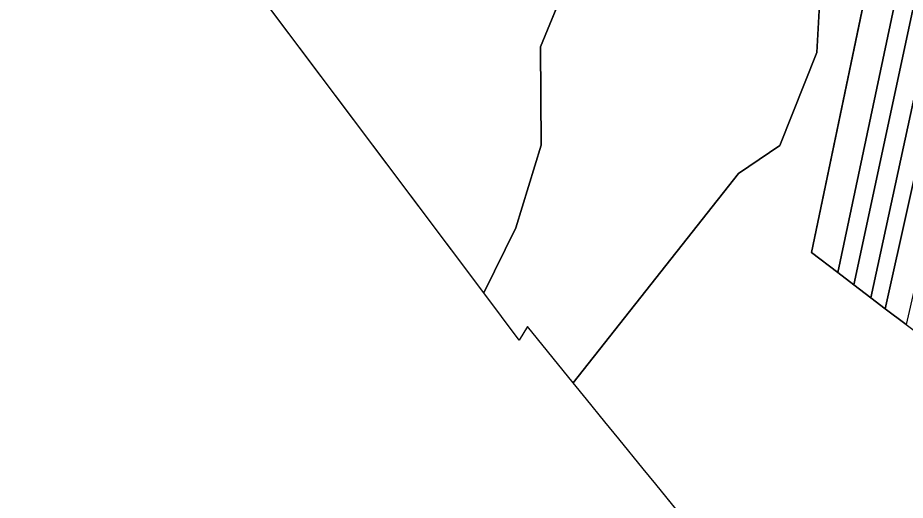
# Model space of a CAD drawing. Extents: x -262715 to -259381, y -1237238 to -1231182.
# Drawn here: x -262146.7 to -261886.8, y -1236357.8 to -1236216.6 of the extents above; entities that cross this region are included whole.
import ezdxf

# ---------------------------------------------------------------- set-up
doc = ezdxf.new("R2010")
doc.units = 0
for name, color, linetype in [('body_kn', 7, 'Continuous'), ('katuz_linie', 7, 'Continuous'), ('kladpar_hranice', 7, 'Continuous'), ('kladpar_plochy', 7, 'Continuous'), ('zuob_linie', 7, 'Continuous'), ('zuob_plochy', 7, 'Continuous')]:
    doc.layers.add(name, color=color, linetype=linetype)

msp = doc.modelspace()

# ---------------------------------------------------------------- linework, layer by layer
at = {"layer": 'body_kn'}
for p, q in [((-261993.6, -1236225.15), (-261993.6, -1236225.15)), ((-261912.69, -1236226.84), (-261912.69, -1236226.84)), ((-261993.47, -1236253.97), (-261993.47, -1236253.97)), ((-261923.55, -1236254.03), (-261923.55, -1236254.03)), ((-261935.69, -1236262.22), (-261935.69, -1236262.22)), ((-262000.82, -1236278.11), (-262000.82, -1236278.11)), ((-261914.23, -1236285.3), (-261914.23, -1236285.3)), ((-261906.56, -1236291.21), (-261906.56, -1236291.21)), ((-261901.85, -1236294.78), (-261901.85, -1236294.78)), ((-261901.85, -1236294.78), (-261901.85, -1236294.78)), ((-262010.25, -1236297.17), (-262010.25, -1236297.17)), ((-262010.25, -1236297.17), (-262010.25, -1236297.17)), ((-261896.9, -1236298.59), (-261896.9, -1236298.59)), ((-261896.9, -1236298.59), (-261896.9, -1236298.59)), ((-261892.67, -1236301.85), (-261892.67, -1236301.85)), ((-261997.47, -1236307.04), (-261997.47, -1236307.04)), ((-261999.9, -1236310.95), (-261999.9, -1236310.95)), ((-261984.07, -1236323.49), (-261984.07, -1236323.49)), ((-261984.07, -1236323.49), (-261984.07, -1236323.49)), ((-261980.15, -1236328.3), (-261980.15, -1236328.3)), ((-261974.76, -1236334.92), (-261974.76, -1236334.92)), ((-261970.73, -1236339.86), (-261970.73, -1236339.86)), ((-261963.58, -1236348.63), (-261963.58, -1236348.63)), ((-261959.9, -1236353.15), (-261959.9, -1236353.15))]:
    msp.add_line(p, q, dxfattribs=at)
at = {"layer": 'katuz_linie'}
msp.add_lwpolyline([(-261945.58, -1236370.74), (-261959.9, -1236353.15), (-261963.58, -1236348.63), (-261970.73, -1236339.86), (-261974.76, -1236334.92), (-261980.15, -1236328.3), (-261984.07, -1236323.49), (-261997.47, -1236307.04), (-261999.9, -1236310.95), (-262010.25, -1236297.17), (-262086.23, -1236196.03), (-262093.6, -1236197.87), (-262112.18, -1236202.52), (-262140.36, -1236209.57), (-262150.6, -1236212.14)], dxfattribs=at)
at = {"layer": 'kladpar_hranice'}
for p, q in [((-261901.85, -1236294.78), (-261852.61, -1236064.84)), ((-261896.9, -1236298.59), (-261901.85, -1236294.78))]:
    msp.add_line(p, q, dxfattribs=at)
for points in [[(-262010.25, -1236297.17), (-262000.82, -1236278.11), (-261993.47, -1236253.97), (-261993.6, -1236225.15), (-261987.02, -1236208.92), (-261970.96, -1236183.41), (-261942.96, -1236167.37), (-261934.22, -1236149.33), (-261935.56, -1236130.11), (-261917.75, -1236082.58), (-261916.64, -1236065.42), (-261914.15, -1236060.89), (-261912.47, -1236057.83), (-261909.39, -1236052.22), (-261908.8, -1236051.15), (-261907.96, -1236040.71), (-261907.82, -1236038.99), (-261906.36, -1236034.85), (-261905.48, -1236032.36)], [(-261905.48, -1236032.36), (-261878.75, -1236080.43), (-261890.24, -1236146.3), (-261895.14, -1236158.63), (-261902.75, -1236165.85), (-261911.83, -1236210.96), (-261912.69, -1236226.84), (-261923.55, -1236254.03), (-261935.69, -1236262.22), (-261984.07, -1236323.49)], [(-261984.07, -1236323.49), (-261935.69, -1236262.22), (-261923.55, -1236254.03), (-261912.69, -1236226.84), (-261911.83, -1236210.96), (-261902.75, -1236165.85), (-261895.14, -1236158.63), (-261890.24, -1236146.3), (-261878.75, -1236080.43), (-261870.13, -1236032.91)], [(-261856.96, -1236056.91), (-261906.56, -1236291.21), (-261914.23, -1236285.3), (-261863.91, -1236044.23)], [(-261863.91, -1236044.23), (-261914.23, -1236285.3), (-261906.56, -1236291.21), (-261901.85, -1236294.78), (-261896.9, -1236298.59), (-261892.67, -1236301.85), (-261886.52, -1236306.43), (-261880.24, -1236311.16), (-261874.86, -1236315.21), (-261871.99, -1236317.38), (-261869.38, -1236319.34), (-261863.92, -1236323.46), (-261857.63, -1236328.2), (-261851.63, -1236332.73), (-261845.42, -1236337.41), (-261841.95, -1236340.02), (-261837.81, -1236343.14), (-261834.08, -1236345.95), (-261830.49, -1236348.66), (-261827.53, -1236350.89), (-261824.67, -1236352.95), (-261822.17, -1236354.77), (-261818.71, -1236357.31), (-261816.38, -1236359.01)], [(-261852.61, -1236064.84), (-261901.85, -1236294.78), (-261906.56, -1236291.21), (-261856.96, -1236056.91)], [(-261914.15, -1236060.89), (-261916.64, -1236065.42), (-261917.75, -1236082.58), (-261935.56, -1236130.11), (-261934.22, -1236149.33), (-261942.96, -1236167.37), (-261970.96, -1236183.41), (-261987.02, -1236208.92), (-261993.6, -1236225.15), (-261993.47, -1236253.97), (-262000.82, -1236278.11), (-262010.25, -1236297.17)], [(-261852.61, -1236064.84), (-261848.11, -1236073.06), (-261896.9, -1236298.59)], [(-261843.6, -1236081.29), (-261892.67, -1236301.85), (-261896.9, -1236298.59), (-261848.11, -1236073.06)], [(-261837.35, -1236092.69), (-261886.52, -1236306.43), (-261892.67, -1236301.85), (-261843.6, -1236081.29)], [(-262010.25, -1236297.17), (-262086.23, -1236196.03), (-262093.6, -1236197.87)], [(-261984.07, -1236323.49), (-261997.47, -1236307.04), (-261999.9, -1236310.95), (-262010.25, -1236297.17)], [(-261904.58, -1236416.92), (-261921.14, -1236400.73), (-261936.03, -1236382.46), (-261940.87, -1236376.52), (-261945.58, -1236370.74), (-261959.9, -1236353.15), (-261963.58, -1236348.63), (-261970.73, -1236339.86), (-261974.76, -1236334.92), (-261980.15, -1236328.3), (-261984.07, -1236323.49)]]:
    msp.add_lwpolyline(points, dxfattribs=at)
at = {"layer": 'kladpar_plochy'}
for p, q in [((-261863.91, -1236044.23), (-261914.23, -1236285.3)), ((-262010.25, -1236297.17), (-262086.23, -1236196.03)), ((-261987.02, -1236208.92), (-261993.6, -1236225.15)), ((-261912.69, -1236226.84), (-261911.83, -1236210.96)), ((-261993.6, -1236225.15), (-261993.47, -1236253.97)), ((-261923.55, -1236254.03), (-261912.69, -1236226.84)), ((-261993.47, -1236253.97), (-262000.82, -1236278.11)), ((-261935.69, -1236262.22), (-261923.55, -1236254.03)), ((-261984.07, -1236323.49), (-261935.69, -1236262.22)), ((-262000.82, -1236278.11), (-262010.25, -1236297.17)), ((-261914.23, -1236285.3), (-261906.56, -1236291.21)), ((-261906.56, -1236291.21), (-261901.85, -1236294.78)), ((-261901.85, -1236294.78), (-261896.9, -1236298.59)), ((-261896.9, -1236298.59), (-261892.67, -1236301.85)), ((-261892.67, -1236301.85), (-261886.52, -1236306.43)), ((-261980.15, -1236328.3), (-261984.07, -1236323.49)), ((-261974.76, -1236334.92), (-261980.15, -1236328.3)), ((-261970.73, -1236339.86), (-261974.76, -1236334.92)), ((-261963.58, -1236348.63), (-261970.73, -1236339.86)), ((-261959.9, -1236353.15), (-261963.58, -1236348.63)), ((-261945.58, -1236370.74), (-261959.9, -1236353.15))]:
    msp.add_line(p, q, dxfattribs=at)
for points in [[(-261856.96, -1236056.91), (-261906.56, -1236291.21), (-261914.23, -1236285.3), (-261863.91, -1236044.23), (-261857.11, -1236056.63)], [(-261852.61, -1236064.84), (-261901.85, -1236294.78), (-261906.56, -1236291.21), (-261856.96, -1236056.91)], [(-261901.85, -1236294.78), (-261852.61, -1236064.84), (-261848.11, -1236073.06), (-261896.9, -1236298.59)], [(-261843.6, -1236081.29), (-261892.67, -1236301.85), (-261896.9, -1236298.59), (-261848.11, -1236073.06)], [(-261843.6, -1236081.29), (-261837.68, -1236092.11), (-261837.35, -1236092.69), (-261886.52, -1236306.43), (-261892.67, -1236301.85)]]:
    msp.add_lwpolyline(points, close=True, dxfattribs=at)
msp.add_lwpolyline([(-261911.83, -1236210.96), (-261912.69, -1236226.84), (-261923.55, -1236254.03), (-261935.69, -1236262.22), (-261984.07, -1236323.49), (-261997.47, -1236307.04), (-261999.9, -1236310.95), (-262010.25, -1236297.17), (-262000.82, -1236278.11), (-261993.47, -1236253.97), (-261993.6, -1236225.15), (-261987.02, -1236208.92)], dxfattribs=at)
at = {"layer": 'zuob_linie'}
msp.add_lwpolyline([(-261945.58, -1236370.74), (-261959.9, -1236353.15), (-261963.58, -1236348.63), (-261970.73, -1236339.86), (-261974.76, -1236334.92), (-261980.15, -1236328.3), (-261984.07, -1236323.49), (-261997.47, -1236307.04), (-261999.9, -1236310.95), (-262010.25, -1236297.17), (-262086.23, -1236196.03), (-262093.6, -1236197.87), (-262112.18, -1236202.52), (-262140.36, -1236209.57), (-262150.6, -1236212.14)], dxfattribs=at)
at = {"layer": 'zuob_plochy'}
msp.add_lwpolyline([(-261945.58, -1236370.74), (-261959.9, -1236353.15), (-261963.58, -1236348.63), (-261970.73, -1236339.86), (-261974.76, -1236334.92), (-261980.15, -1236328.3), (-261984.07, -1236323.49), (-261997.47, -1236307.04), (-261999.9, -1236310.95), (-262010.25, -1236297.17), (-262086.23, -1236196.03), (-262093.6, -1236197.87), (-262112.18, -1236202.52), (-262140.36, -1236209.57), (-262150.6, -1236212.14)], dxfattribs=at)

doc.saveas('drawing.dxf')
